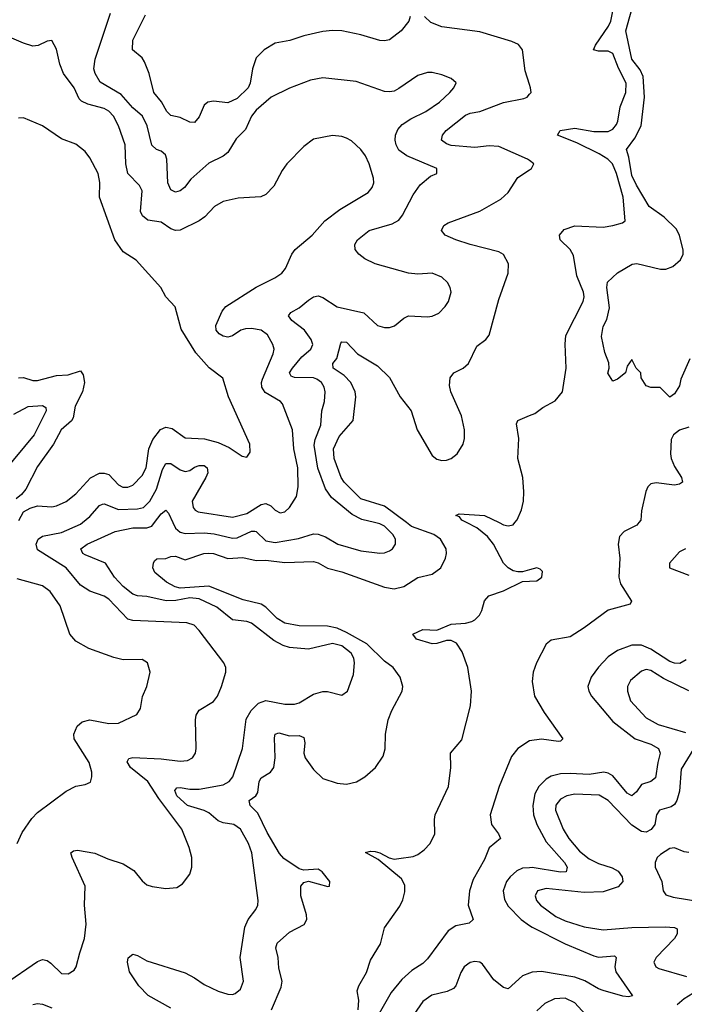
# Model space of a CAD drawing. Header units: inches. Extents: x 1843162 to 1959474, y 907081 to 1016326.
# Tile 447 of 656: x 1887854 to 1890651, y 977973 to 982117. Entities that reach past the tile are written whole.
import ezdxf

# ---------------------------------------------------------------- set-up
doc = ezdxf.new("R2010")
doc.units = ezdxf.units.IN
doc.header["$MEASUREMENT"] = 0
for name, color, linetype in [('B8987', 7, 'Continuous'), ('B8988', 7, 'Continuous'), ('B8997', 7, 'Continuous'), ('B8998', 7, 'Continuous')]:
    doc.layers.add(name, color=color, linetype=linetype)

msp = doc.modelspace()

# ---------------------------------------------------------------- linework, layer by layer
at = {"layer": 'B8987', "color": 5}
for points, elevation in [([(1887790, 978057.5), (1887930, 978153.2), (1887950, 978160.7), (1887970, 978156.5), (1887986, 978146), (1888030, 978102.8), (1888058.9, 978101.1), (1888083.7, 978116.3), (1888092.4, 978130), (1888106.8, 978190), (1888127.8, 978250), (1888134.4, 978310), (1888126.6, 978390), (1888129.7, 978469.7), (1888075.1, 978590), (1888069.3, 978610), (1888080.9, 978619.1), (1888098, 978622), (1888170, 978608.9), (1888225, 978585), (1888290, 978564.5), (1888335.3, 978535.3), (1888370, 978492.2), (1888390, 978475.8), (1888411.7, 978468.3), (1888470, 978460.5), (1888516.2, 978463.8), (1888540.1, 978479.9), (1888570, 978521), (1888578.7, 978550), (1888578.9, 978590), (1888567.3, 978632.7), (1888536, 978710), (1888439.4, 978839.4), (1888393.5, 978910), (1888321, 978970), (1888306.4, 978993.6), (1888313.2, 979006.8), (1888330, 979011.4), (1888450, 979005.3), (1888530, 978995.8), (1888560.7, 978999.3), (1888581.3, 979010), (1888594.5, 979030), (1888597.2, 979050), (1888593.8, 979170), (1888596.8, 979190), (1888609.9, 979210.1), (1888670, 979246.5), (1888686.2, 979270), (1888704, 979310), (1888722, 979370), (1888722.4, 979390), (1888713.6, 979410), (1888610, 979546.6), (1888588.2, 979568.2), (1888557.7, 979577.7), (1888330, 979587.7), (1888310, 979593.9), (1888230, 979677.6), (1888210, 979691.1), (1888150, 979711.8), (1888110, 979737.4), (1888050, 979810.4), (1887930, 979885.2), (1887923.8, 979910), (1887932.8, 979930), (1887950, 979942.9), (1888030, 979959), (1888110, 979993.4), (1888118.2, 980000)], 560), ([(1888490, 977956.4), (1888395.3, 978010), (1888355.5, 978050), (1888316.8, 978110), (1888307.6, 978150), (1888311.2, 978168.8), (1888330, 978184.4), (1888350, 978178.9), (1888390, 978155.8), (1888550, 978104.6), (1888590, 978084.3), (1888630, 978056.3), (1888690, 978027.9), (1888730, 978015), (1888750, 978014.4), (1888761, 978019), (1888783.1, 978036.9), (1888796.2, 978070), (1888782.6, 978170), (1888802, 978298), (1888815.1, 978330), (1888848, 978372), (1888856.4, 978390), (1888858.2, 978410), (1888831.2, 978610), (1888817, 978650), (1888784.1, 978710), (1888755.6, 978730), (1888710, 978736.7), (1888690, 978744.3), (1888650, 978778.4), (1888630, 978788.4), (1888559.9, 978810), (1888515.7, 978850), (1888506.9, 978873.1), (1888516.3, 978883.7), (1888530, 978885.1), (1888570, 978878.3), (1888610, 978878.8), (1888710, 978896.8), (1888736.2, 978910), (1888751.6, 978930), (1888791.4, 979050), (1888806.9, 979173.1), (1888829, 979210), (1888859.8, 979240.2), (1888890, 979251.8), (1888970, 979235.3), (1889010, 979235.4), (1889030, 979242), (1889090, 979277.7), (1889130, 979289.2), (1889150, 979289.1), (1889210, 979273.4), (1889234, 979290), (1889259.5, 979360.5), (1889263.4, 979410), (1889259.9, 979430), (1889249.2, 979450), (1889210, 979481.5), (1889170, 979491.5), (1889070, 979467.7), (1888990, 979474.3), (1888962.8, 979482.8), (1888924, 979504), (1888830, 979576.8), (1888810, 979583.7), (1888750, 979591.2), (1888683.8, 979643.8), (1888610, 979679.8), (1888570, 979683.4), (1888511.8, 979671.8), (1888470.8, 979670.8), (1888390, 979688.7), (1888350, 979691.6), (1888330, 979699.1), (1888290, 979730.5), (1888253.7, 979770), (1888215.1, 979830), (1888130, 979864.3), (1888120.4, 979870), (1888112.1, 979890), (1888138.5, 979910), (1888256.7, 979963.2), (1888330, 979978), (1888390, 979978), (1888410, 979984.8), (1888421.6, 980000)], 540), ([(1888913.6, 977950), (1888955, 978045), (1888958.9, 978070), (1888945.1, 978125.1), (1888942, 978170), (1888932.7, 978210), (1888937.8, 978230), (1888990, 978276.8), (1889051.4, 978308.6), (1889062.7, 978330), (1889061.4, 978350), (1889036.8, 978430), (1889037.6, 978470), (1889050, 978485.5), (1889070, 978490.5), (1889151.6, 978468.4), (1889158, 978470), (1889159.5, 978490), (1889127.3, 978530), (1889110, 978541.1), (1889050, 978537.2), (1889030, 978543.5), (1888966, 978586), (1888947.7, 978607.7), (1888896.3, 978696.3), (1888857, 978777), (1888823.9, 978810), (1888819.7, 978830), (1888848.6, 978850), (1888856.4, 978863.6), (1888861.5, 978910), (1888870, 978925.5), (1888909.9, 978950.1), (1888924, 978970), (1888929.4, 979010), (1888926, 979094), (1888929.9, 979110.1), (1888945, 979115), (1888990, 979102.4), (1889030, 979103.7), (1889050, 979096), (1889053.6, 979073.6), (1889050.1, 979030), (1889055, 979010), (1889090, 978960.4), (1889130, 978923.3), (1889190, 978902.9), (1889230, 978899.5), (1889271.2, 978908.8), (1889306, 978930), (1889351.1, 978970), (1889383.1, 979016.9), (1889391.8, 979048.2), (1889394, 979110), (1889405.1, 979170), (1889420.4, 979210), (1889464.2, 979290), (1889465.8, 979310), (1889455, 979350), (1889426.4, 979390), (1889390, 979417), (1889314.3, 979490), (1889230, 979537.7), (1889190, 979555.3), (1889150, 979564.6), (1889030, 979565.7), (1888970, 979576.7), (1888937.2, 979597.2), (1888890, 979643.9), (1888870, 979657.4), (1888794.9, 979674.9), (1888650, 979732.4), (1888530, 979724.5), (1888509.2, 979729.2), (1888472.1, 979750), (1888423.4, 979790), (1888415, 979810), (1888418, 979830), (1888421, 979839), (1888432, 979848), (1888470, 979849.3), (1888490, 979857.6), (1888510, 979858.6), (1888550, 979843.2), (1888629.4, 979869.4), (1888650, 979871.6), (1888670, 979870.1), (1888730, 979849.1), (1888793.7, 979853.7), (1888850, 979840.1), (1888890, 979842.4), (1888970, 979832.2), (1889090, 979836.4), (1889110, 979830.7), (1889150, 979807.8), (1889210, 979792.4), (1889390, 979728.5), (1889430, 979721.9), (1889470, 979730.9), (1889530, 979769.5), (1889590, 979783.6), (1889626.2, 979810), (1889645.3, 979850), (1889649.8, 979870), (1889648.2, 979890), (1889624.9, 979930), (1889597.3, 979950), (1889503.4, 979983.4), (1889481.3, 980000)], 520), ([(1888499.1, 980000), (1888510, 979977.2), (1888530, 979960.3), (1888550, 979953.6), (1888630, 979956.4), (1888672.5, 979952.5), (1888750, 979934.3), (1888770, 979935.9), (1888830, 979964.2), (1888843.7, 979963.7), (1888850, 979962.7), (1888890, 979922.9), (1888930, 979915.8), (1889027.2, 979932.8), (1889090, 979952.2), (1889110, 979951.5), (1889140.9, 979940.9), (1889193.4, 979910), (1889290, 979881.8), (1889370, 979871.3), (1889390, 979872.6), (1889410, 979880.9), (1889422.4, 979890), (1889435.4, 979910), (1889435.3, 979930), (1889424.4, 979950), (1889390, 979984.8), (1889370, 979994.5), (1889347.8, 980000)], 540), ([(1890000, 979801.5), (1889970, 979793.1), (1889950, 979792.5), (1889930, 979797.7), (1889910, 979809.9), (1889889.7, 979829.7), (1889848.4, 979910), (1889822.1, 979942), (1889778.1, 979978.1), (1889734.8, 980000)], 480), ([(1889872.4, 980000), (1889890, 979991.4), (1889910, 979986.4), (1889930, 979991.3), (1889937.3, 980000)], 480), ([(1887844.5, 978650), (1887864.4, 978695.6), (1887904.9, 978755.1), (1887930, 978779.7), (1888050, 978870.4), (1888090, 978890.4), (1888130, 978897.3), (1888152, 978908), (1888158, 978930), (1888157.6, 978950), (1888147.3, 978990), (1888083.5, 979090), (1888081.6, 979110), (1888096.1, 979143.9), (1888117.7, 979162.3), (1888149.7, 979170.3), (1888230, 979155.2), (1888270, 979156.1), (1888347.2, 979192.8), (1888362.8, 979217.2), (1888371.1, 979268.9), (1888389.6, 979310), (1888402.9, 979370), (1888391.8, 979410), (1888370, 979424.5), (1888290, 979423.1), (1888250, 979432.8), (1888145.2, 979470), (1888090, 979500.5), (1888065.4, 979530), (1888025.1, 979650), (1887982.6, 979710), (1887950, 979733.6), (1887843.5, 979763.5)], 580), ([(1889278.9, 977950), (1889280.7, 977990), (1889274.2, 978030), (1889281.8, 978050), (1889313.7, 978106.3), (1889330, 978158), (1889372.9, 978227.1), (1889390, 978294), (1889453.8, 978386.2), (1889466.8, 978413.2), (1889474.3, 978445.7), (1889474.2, 978474.2), (1889461.5, 978501.5), (1889362, 978582), (1889308.8, 978611.2), (1889330, 978618), (1889350, 978616.6), (1889370, 978610.7), (1889408.7, 978588.7), (1889430, 978584.1), (1889450, 978586.1), (1889510, 978595.5), (1889530, 978603.4), (1889556.9, 978623.1), (1889582.1, 978650), (1889601.3, 978690), (1889599, 978750), (1889602.6, 978770), (1889658.5, 978890), (1889668.2, 978970), (1889667.3, 979030), (1889714, 979086), (1889751.6, 979228.4), (1889755.2, 979290), (1889740.1, 979390), (1889715.6, 979455.6), (1889692.1, 979492.1), (1889670, 979503.8), (1889650, 979504.5), (1889610, 979490.9), (1889590, 979489.3), (1889523.7, 979510), (1889508.3, 979530), (1889549.9, 979550.1), (1889610, 979546.9), (1889670, 979572.6), (1889730, 979576.5), (1889756.4, 979583.6), (1889770, 979590.7), (1889789.2, 979610.8), (1889799.1, 979630), (1889810, 979670.3), (1889828, 979692), (1889890, 979713), (1889970, 979752.3), (1890000, 979753.4)], 480), ([(1890000, 979081.5), (1889998.7, 979081.3), (1889950, 979049.8), (1889924.1, 979015.9), (1889871.3, 978890), (1889834.2, 978770), (1889840.1, 978730), (1889869.4, 978690), (1889876.9, 978670), (1889829.3, 978630.7), (1889810, 978581.8), (1889762.1, 978497.9), (1889747.2, 978450), (1889741.3, 978390), (1889762.3, 978330), (1889745.7, 978314.3), (1889690, 978302.6), (1889657.8, 978282.2), (1889570, 978164.5), (1889550, 978144.9), (1889504.5, 978115.5), (1889462.4, 978077.6), (1889417.1, 978022.9), (1889344.8, 977895.2)], 480), ([(1890000, 978547.6), (1889970, 978545.2), (1889945.9, 978534.1), (1889917.6, 978510), (1889902.1, 978490), (1889888.1, 978450), (1889894, 978414), (1889910, 978386.3), (1889964.8, 978330), (1890000, 978304.6)], 520), ([(1890000, 978104.5), (1889970, 978092.8), (1889910, 978037.6), (1889890, 978043.5), (1889850, 978076.5), (1889801.3, 978141.3), (1889790, 978149.9), (1889770, 978153.2), (1889750, 978149.2), (1889724.3, 978130), (1889710, 978107.1), (1889689.4, 978050.6), (1889680.1, 978039.9), (1889653.4, 978026.6), (1889588.9, 978011.1), (1889550, 977984.3), (1889512.2, 977930)], 520), ([(1887910, 977972.2), (1887930, 977976.5), (1887950, 977973.6), (1887990, 977958.6)], 540)]:
    msp.add_lwpolyline(points, dxfattribs=dict(at, elevation=elevation))
at = {"layer": 'B8988', "color": 5}
for points, elevation in [([(1889347.8, 980000), (1889293.6, 980013.6), (1889253.8, 980033.8), (1889166, 980106), (1889141.7, 980141.7), (1889108.7, 980228.7), (1889093.6, 980326.4), (1889097.2, 980350), (1889121.4, 980410), (1889125.6, 980470), (1889136.5, 980510), (1889139.8, 980550), (1889135.2, 980570), (1889124, 980590), (1889104.1, 980604.1), (1889089.9, 980609.9), (1889010.5, 980610.5), (1888996.2, 980616.2), (1888989.9, 980630), (1889002.8, 980650), (1889041.9, 980698.1), (1889079, 980730), (1889087.4, 980750), (1889081.4, 980770), (1889052.5, 980810), (1888999.7, 980850), (1888985.4, 980870), (1888995.6, 980884.4), (1889030, 980903.8), (1889070, 980936.8), (1889090, 980950.2), (1889110, 980954.5), (1889130, 980947.8), (1889190, 980908.7), (1889303, 980883), (1889360.5, 980830), (1889390, 980821.1), (1889410, 980821.3), (1889431.2, 980828.8), (1889470, 980860.7), (1889490, 980870.4), (1889570, 980866), (1889590, 980868.8), (1889617.8, 980882.2), (1889645.1, 980910), (1889658.3, 980930), (1889669.6, 980970), (1889665.6, 980990), (1889654, 981010), (1889630, 981033.6), (1889590, 981049.7), (1889530, 981045.2), (1889490, 981049.2), (1889350, 981088.7), (1889306.2, 981110), (1889280.9, 981130), (1889265.8, 981150), (1889264.2, 981170), (1889275.8, 981190), (1889324.7, 981230), (1889422.1, 981257.9), (1889450, 981273.4), (1889465.5, 981294.5), (1889510, 981379.6), (1889538.8, 981421.2), (1889582.2, 981457.8), (1889609.2, 981470), (1889609.2, 981490), (1889483.4, 981543.4), (1889450, 981568), (1889437.8, 981590), (1889433.8, 981610), (1889435.9, 981630), (1889445.8, 981654.2), (1889464.3, 981675.7), (1889500.2, 981699.8), (1889562.6, 981730), (1889620.4, 981770), (1889664.2, 981810), (1889681.6, 981830), (1889691.2, 981851.2), (1889669.7, 981869.7), (1889630, 981885.1), (1889590, 981894.8), (1889570, 981894.5), (1889530, 981881.7), (1889450, 981826.6), (1889430, 981815.8), (1889410, 981812.4), (1889390, 981815.1), (1889270, 981857.2), (1889130, 981872.3), (1889078.2, 981861.8), (1888990, 981828.4), (1888911.8, 981790), (1888850, 981735.4), (1888830.2, 981710), (1888805, 981655), (1888765, 981615), (1888730, 981558), (1888710, 981542.6), (1888650, 981512.3), (1888575, 981445), (1888547.6, 981410), (1888530, 981396.1), (1888510, 981390.9), (1888490, 981400.5), (1888477.7, 981430), (1888473.3, 981530), (1888467.9, 981547.9), (1888450, 981563.5), (1888430, 981570.7), (1888410, 981588.5), (1888390.3, 981670.3), (1888370.5, 981710), (1888330, 981745.5), (1888281.4, 981801.4), (1888193.5, 981853.5), (1888171.8, 981890), (1888166.2, 981910), (1888172.5, 981950), (1888236.6, 982143.4)], 540), ([(1889498, 982130), (1889491.7, 982110), (1889459.6, 982070), (1889410, 982032.5), (1889390, 982027.3), (1889370, 982029), (1889290, 982053.5), (1889210, 982069.8), (1889170, 982071.6), (1889130, 982067.1), (1889050, 982048.2), (1888991.6, 982028.4), (1888930, 982017.7), (1888883.2, 981990), (1888850, 981956), (1888833.5, 981910), (1888823.6, 981850), (1888815.5, 981830), (1888770, 981785.2), (1888730, 981766.3), (1888670, 981773.3), (1888646, 981770), (1888630, 981756.9), (1888610, 981707.6), (1888590, 981684.4), (1888570, 981685.1), (1888530, 981705.4), (1888490, 981713.7), (1888473.7, 981730), (1888450.4, 981770.4), (1888418.4, 981810), (1888399.4, 981890), (1888379.8, 981939.8), (1888370, 981956.2), (1888329.7, 981990), (1888330.9, 982030), (1888383.6, 982136.4)], 520), ([(1890000, 981843.4), (1889981.6, 981901.6), (1889969.9, 981989.9), (1889952.9, 982012.9), (1889925.1, 982025.1), (1889790, 982065.6), (1889630, 982086.5), (1889584.6, 982104.6), (1889557.7, 982130)], 520), ([(1888118.2, 980000), (1888150, 980025.5), (1888190, 980071.8), (1888202.8, 980077.2), (1888210, 980079.2), (1888270, 980055.8), (1888350, 980057.7), (1888376, 980064), (1888401.6, 980090), (1888430, 980140.6), (1888455.8, 980224.2), (1888470, 980249.3), (1888490, 980248.2), (1888530, 980222), (1888550, 980215.8), (1888570, 980218.9), (1888590, 980233.4), (1888610, 980240.7), (1888630, 980239.8), (1888643.2, 980230), (1888645.7, 980210), (1888638.2, 980190), (1888579.8, 980090), (1888583.8, 980063.8), (1888592.3, 980052.3), (1888606, 980046), (1888750, 980023.1), (1888810, 980038.3), (1888870, 980075.6), (1888890, 980080.1), (1888911.2, 980071.2), (1888930, 980052.7), (1888950, 980041.1), (1888970, 980045.4), (1888990, 980063.6), (1889018.5, 980110), (1889026.4, 980150), (1889024.5, 980230), (1889008.2, 980310), (1889002, 980390), (1888959.7, 980499.7), (1888951.3, 980510), (1888887.2, 980547.2), (1888873.9, 980570), (1888872.2, 980590), (1888876.4, 980603.6), (1888921, 980710), (1888924.6, 980730), (1888919.8, 980750), (1888897.1, 980790), (1888870, 980810.5), (1888830, 980817.4), (1888804, 980816), (1888784.4, 980810), (1888750, 980785.7), (1888730, 980780.7), (1888710, 980784.2), (1888693.9, 980793.9), (1888681.6, 980810), (1888680.3, 980830), (1888706.1, 980890), (1888721.4, 980910), (1888850, 980991), (1888927.8, 981030), (1888957.6, 981050), (1888972.8, 981070), (1888998.9, 981130), (1889013.3, 981150), (1889085.6, 981210), (1889138.9, 981270), (1889201.9, 981318.1), (1889321.1, 981390), (1889337.7, 981410), (1889344.8, 981430), (1889343.5, 981450), (1889325, 981510), (1889310, 981543.5), (1889290, 981569.7), (1889250, 981607.3), (1889230, 981617.6), (1889210, 981625.6), (1889170, 981629.6), (1889090, 981613.6), (1889050, 981583.6), (1888979.1, 981510), (1888958.5, 981481.4), (1888923.4, 981416.6), (1888890, 981380.5), (1888869, 981371), (1888774.3, 981365.7), (1888710, 981350.8), (1888674, 981330), (1888633.6, 981286.4), (1888610.1, 981269.9), (1888530, 981230.8), (1888510, 981228.8), (1888490, 981237.1), (1888450, 981265), (1888393.2, 981273.2), (1888370.5, 981290.5), (1888363.2, 981310), (1888370, 981396), (1888359.1, 981419.1), (1888309.1, 981470), (1888300.5, 981510), (1888298.4, 981590), (1888270.5, 981670), (1888249.2, 981710), (1888230, 981731.7), (1888210, 981742.6), (1888140.9, 981760.9), (1888114.1, 981774.1), (1888104.1, 981784.1), (1888084, 981830), (1888038.5, 981890), (1888023.1, 981930), (1888010, 981993.2), (1887990, 982029.2), (1887970, 982026.6), (1887932.4, 982007.6), (1887910, 982005.6), (1887870, 982017.2), (1887791.4, 982051.4)], 560), ([(1890000, 981523.6), (1889991.5, 981530), (1889870, 981582.4), (1889830, 981585.2), (1889770, 981578.1), (1889670, 981587.8), (1889650, 981593.5), (1889628.7, 981610), (1889633.6, 981630), (1889649, 981650), (1889730, 981714.8), (1889750, 981723.8), (1889790.9, 981730.9), (1889890, 981767.8), (1889975.4, 981784.6), (1889989.1, 981790.9), (1890000, 981803.4)], 520), ([(1887851.5, 980008.5), (1887870, 980046), (1887898.9, 980061.1), (1887930, 980070.7), (1887990, 980066.4), (1888010, 980070.2), (1888050, 980089.3), (1888090, 980120.7), (1888151.8, 980188.2), (1888190, 980207.7), (1888210, 980208.4), (1888230, 980202.6), (1888270, 980158.8), (1888289.1, 980149.1), (1888310, 980149.5), (1888330, 980158.3), (1888370, 980198.5), (1888386.8, 980230), (1888398.3, 980310), (1888414.8, 980350), (1888447.5, 980392.5), (1888470, 980401.9), (1888496.1, 980396.1), (1888550, 980357.1), (1888632, 980352), (1888690, 980337.7), (1888736.4, 980316.4), (1888790, 980279.1), (1888810, 980274.8), (1888824.1, 980295.9), (1888822.9, 980330), (1888732.4, 980530), (1888708.5, 980608.5), (1888651.5, 980651.5), (1888595, 980715), (1888534.2, 980814.2), (1888508.7, 980908.7), (1888469.6, 980950), (1888447.6, 980990), (1888343.9, 981103.9), (1888290, 981139.7), (1888254.4, 981190), (1888190.6, 981370), (1888191.1, 981431.1), (1888184.5, 981470), (1888150, 981535.4), (1888130, 981561.5), (1888090, 981592.3), (1888030, 981615.1), (1887949.8, 981669.8), (1887870, 981704.2), (1887850, 981702.4)], 580), ([(1889481.3, 980000), (1889390, 980068.6), (1889290, 980100.3), (1889219.9, 980170), (1889206.9, 980190), (1889178, 980270), (1889175, 980310), (1889197.9, 980362.1), (1889258, 980430), (1889268.3, 980530), (1889266.1, 980550), (1889247.5, 980590), (1889219.2, 980619.2), (1889172.9, 980650), (1889172.5, 980670), (1889188.9, 980691.1), (1889205.1, 980754.9), (1889210, 980761.2), (1889230, 980759.8), (1889276.3, 980710), (1889359.3, 980659.3), (1889410.5, 980610.5), (1889455.8, 980530), (1889502.2, 980470), (1889526.8, 980390), (1889590, 980282.3), (1889610, 980267), (1889630, 980262), (1889650, 980263.2), (1889670, 980270.2), (1889695.4, 980290), (1889720.9, 980330), (1889726.3, 980353.7), (1889726, 980390), (1889713.6, 980450), (1889667.8, 980550), (1889662.7, 980577.3), (1889666, 980610), (1889681.6, 980630), (1889720.9, 980650), (1889742.9, 980670), (1889778, 980742), (1889815.8, 980770), (1889830, 980788.4), (1889870, 980939.1), (1889909.8, 981050), (1889910.9, 981089.1), (1889890, 981128.2), (1889870, 981140.3), (1889749.6, 981170), (1889689.6, 981190), (1889644.5, 981210), (1889629.6, 981230), (1889639.5, 981250), (1889657.8, 981262.2), (1889790, 981310.9), (1889879, 981361), (1889910, 981389.1), (1889950, 981452.9), (1890000, 981485.3)], 520), ([(1887850, 980609.5), (1887870, 980610.1), (1887910, 980598.5), (1887930, 980597.6), (1888010, 980619.3), (1888057.9, 980622.1), (1888110, 980639.1), (1888122.1, 980622.1), (1888127.2, 980590), (1888118.8, 980550), (1888087.4, 980490), (1888079.3, 980440.7), (1888071.8, 980428.2), (1888029.5, 980390), (1887996.6, 980330), (1887930, 980236.4), (1887879.7, 980140.3), (1887862, 980118), (1887839.3, 980100.7)], 580), ([(1887830, 980456.3), (1887890, 980488.8), (1887950, 980492.7), (1887964.6, 980484.6), (1887966.2, 980470), (1887915.2, 980370), (1887786.5, 980213.5)], 560), ([(1889937.3, 980000), (1889947.7, 980012.3), (1889966.1, 980053.9), (1889973.9, 980090), (1889975.8, 980130), (1889971.4, 980190), (1889949.9, 980270.1), (1889953.9, 980353.9), (1889944.2, 980415.8), (1889949.9, 980430.1), (1890000, 980450.3)], 480), ([(1888421.6, 980000), (1888450, 980037), (1888470, 980052.1), (1888480, 980040), (1888499.1, 980000)], 540), ([(1889734.8, 980000), (1889715.1, 980010), (1889705, 980025), (1889689.7, 980030.3), (1889702.8, 980037.2), (1889810, 980030.5), (1889872.4, 980000)], 480)]:
    msp.add_lwpolyline(points, dxfattribs=dict(at, elevation=elevation))
at = {"layer": 'B8997', "color": 5}
for points, elevation in [([(1890459.1, 980000), (1890450.9, 979990), (1890397, 979963), (1890378.2, 979941.8), (1890373, 979910), (1890379.2, 979850), (1890375.5, 979770), (1890382.7, 979742.7), (1890427.9, 979670), (1890422.6, 979657.4), (1890330, 979631.6), (1890230, 979556.9), (1890170, 979519.9), (1890090, 979505), (1890070, 979488.8), (1890029, 979410), (1890015.4, 979370), (1890011, 979331), (1890021, 979270), (1890060.6, 979200.6), (1890139, 979090), (1890130, 979079.7), (1890121.8, 979078.2), (1890050, 979088), (1890000, 979081.5)], 480), ([(1890655.5, 979890), (1890630, 979876.8), (1890588.7, 979830), (1890588.7, 979810), (1890670, 979779.1)], 520), ([(1890000, 979753.4), (1890030, 979754.4), (1890050.6, 979770.6), (1890054.1, 979794.1), (1890044.6, 979804.6), (1890030, 979809.8), (1890000, 979801.5)], 480), ([(1890658.1, 979421.9), (1890632.3, 979407.7), (1890610, 979408.7), (1890590, 979416.1), (1890510, 979467.9), (1890470, 979484.8), (1890430, 979484.7), (1890370, 979461.3), (1890330, 979435.6), (1890290, 979392.3), (1890258.7, 979350), (1890245.4, 979310), (1890249.4, 979290), (1890260.5, 979270), (1890350, 979162.4), (1890444.1, 979090), (1890510, 979067.3), (1890542, 979050), (1890549.4, 979030), (1890538.7, 978990), (1890530, 978926), (1890510.4, 978910), (1890470, 978897.7), (1890450, 978867.1), (1890430, 978850.8), (1890410, 978860.9), (1890350, 978933.8), (1890330, 978946.2), (1890311.8, 978950), (1890250, 978939.3), (1890170, 978944.4), (1890130, 978942.4), (1890090, 978932.7), (1890070, 978920.9), (1890038.5, 978890), (1890021.6, 978858.4), (1890012.9, 978810), (1890015.8, 978770), (1890030.1, 978730), (1890070, 978657.2), (1890146.3, 978570), (1890157.6, 978550), (1890153.7, 978530), (1890130, 978528.7), (1890010, 978548.3), (1890000, 978547.6)], 520), ([(1890670, 979291.6), (1890563.7, 979343.7), (1890510, 979378.1), (1890490, 979381.6), (1890470, 979374.8), (1890424.1, 979335.9), (1890412.3, 979310), (1890412.1, 979290), (1890424.5, 979250), (1890490, 979178.3), (1890540.3, 979150), (1890656.3, 979116.3)], 540), ([(1890690.1, 979050), (1890637.6, 978962.4), (1890630.4, 978870), (1890619.9, 978830), (1890610, 978814.3), (1890595.8, 978804.2), (1890546, 978790), (1890533.9, 978770), (1890526.3, 978730), (1890511.8, 978708.2), (1890490, 978697.1), (1890470, 978699.9), (1890430, 978726.3), (1890330, 978829.9), (1890292.4, 978852.4), (1890190, 978856.6), (1890157.1, 978850), (1890130, 978836.5), (1890110, 978811.5), (1890108.8, 978790), (1890140.5, 978710), (1890164.2, 978670), (1890210, 978617.4), (1890250, 978585.2), (1890290, 978565.4), (1890347.4, 978547.4), (1890373, 978533), (1890389.2, 978510), (1890391.8, 978490), (1890372.7, 978467.3), (1890310, 978446.2), (1890230, 978443.4), (1890070, 978460.2), (1890032.4, 978450), (1890023.9, 978430), (1890029.3, 978410), (1890045.2, 978390), (1890110, 978343), (1890150, 978323.6), (1890230, 978298.7), (1890310, 978286.6), (1890430, 978296.4), (1890570, 978299.2), (1890610, 978296.2), (1890620.3, 978290), (1890620.2, 978270), (1890609.3, 978250), (1890531.9, 978170), (1890522.8, 978150), (1890531, 978131), (1890543.6, 978123.6), (1890659.5, 978090)], 540), ([(1890670, 978612), (1890650, 978615), (1890610, 978631.7), (1890590, 978628.9), (1890550, 978602.8), (1890537.2, 978590), (1890527.5, 978570), (1890528.4, 978550), (1890556.2, 978490), (1890561.7, 978450), (1890573.6, 978433.6), (1890603.7, 978423.7), (1890793.4, 978393.4)], 560), ([(1890000, 978304.6), (1890010, 978297.4), (1890150, 978226.8), (1890270, 978176.4), (1890290, 978171.9), (1890356.3, 978176.3), (1890363.7, 978170), (1890359, 978130), (1890362, 978110), (1890432.1, 978007.9), (1890416, 978004), (1890392.7, 978007.3), (1890310, 978030.6), (1890290, 978037.7), (1890232.1, 978072.1), (1890190, 978086.7), (1890050, 978110.7), (1890010, 978108.4), (1890000, 978104.5)], 520), ([(1890704.9, 978030), (1890650, 977996), (1890620.2, 977970)], 540), ([(1890234.8, 977930), (1890190, 977978.8), (1890150, 977998.1), (1890104.5, 977995.5), (1890064.1, 977975.9), (1890030, 977945.7)], 540)]:
    msp.add_lwpolyline(points, dxfattribs=dict(at, elevation=elevation))
at = {"layer": 'B8998', "color": 5}
for points, elevation in [([(1890000, 980450.3), (1890021.2, 980458.8), (1890054.8, 980485.2), (1890107.7, 980512.3), (1890138.4, 980550), (1890154.1, 980650), (1890149.1, 980750.9), (1890152.3, 980787.7), (1890224.7, 980930), (1890229.3, 980950), (1890226.3, 980970), (1890199.2, 981039.2), (1890184.2, 981124.2), (1890170, 981148.9), (1890128.5, 981190), (1890126.2, 981210), (1890145.8, 981234.2), (1890190, 981248.6), (1890310, 981243.6), (1890349.9, 981250.1), (1890390, 981261.7), (1890401.6, 981270), (1890393.9, 981370), (1890365.2, 981470), (1890348.4, 981510), (1890328.7, 981530), (1890292.7, 981552.7), (1890198.8, 981598.8), (1890116.8, 981630), (1890127.8, 981650), (1890190, 981659.6), (1890270, 981645.8), (1890330, 981646.5), (1890350, 981656), (1890364.8, 981675.2), (1890371.1, 981690), (1890380.7, 981750), (1890404.7, 981810), (1890405.8, 981850), (1890373.3, 981913.3), (1890350, 981974.3), (1890330, 981984.3), (1890290, 981984.3), (1890269, 981990), (1890276.5, 982010), (1890332, 982090), (1890341, 982110), (1890352.9, 982167.1)], 480), ([(1890674, 980690), (1890636.7, 980603.3), (1890630, 980575.3), (1890610, 980542), (1890590, 980528.7), (1890548.7, 980568.7), (1890509.3, 980569.3), (1890490, 980575.3), (1890469, 980610), (1890468, 980630), (1890448, 980650), (1890430, 980686), (1890410, 980658), (1890402.8, 980630), (1890370, 980604), (1890350, 980595.3), (1890329.4, 980629.4), (1890335.1, 980650), (1890332.9, 980672.9), (1890316.5, 980716.5), (1890303, 980783), (1890310, 980826), (1890325, 980855), (1890335.7, 980904.3), (1890325.1, 980990), (1890328.2, 981011.8), (1890370, 981050.7), (1890431.7, 981088.3), (1890451.3, 981090), (1890550, 981066), (1890572.7, 981067.3), (1890602.3, 981077.7), (1890634.2, 981105.8), (1890645.6, 981130), (1890646.5, 981146.5), (1890629.8, 981210), (1890616.6, 981236.6), (1890565.3, 981285.3), (1890503.5, 981330), (1890450, 981420.3), (1890430, 981461.1), (1890417.6, 981537.6), (1890407, 981570), (1890442.6, 981617.4), (1890468.5, 981670), (1890483.7, 981790), (1890477.3, 981877.3), (1890465.1, 981905.1), (1890429.3, 981950), (1890404.1, 982070), (1890439, 982190)], 460), ([(1890000, 981803.4), (1890005.7, 981810), (1890004.2, 981830), (1890000, 981843.4)], 520), ([(1890000, 981485.3), (1890007.3, 981490), (1890018, 981510), (1890000, 981523.6)], 520), ([(1890670, 980401.3), (1890630, 980389.8), (1890605.7, 980370), (1890595.8, 980350), (1890592.3, 980290), (1890595.9, 980270), (1890610, 980235.6), (1890638.6, 980190), (1890643.1, 980170), (1890630, 980161.5), (1890610, 980158.3), (1890532.4, 980167.6), (1890510, 980163.7), (1890497.3, 980150), (1890489, 980131), (1890470.1, 980050.1), (1890467.3, 980010), (1890459.1, 980000)], 480)]:
    msp.add_lwpolyline(points, dxfattribs=dict(at, elevation=elevation))

doc.saveas('drawing.dxf')
